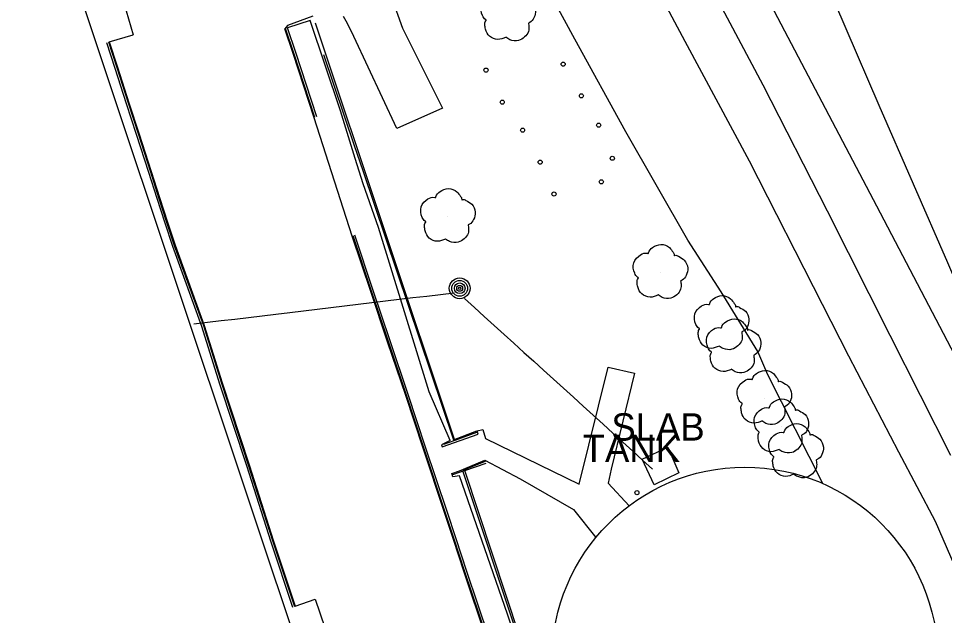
# Model space of a CAD drawing. Extents: x 368532 to 392481, y 10654822 to 10676899.
# Drawn here: x 378057 to 378226.5, y 10661773.5 to 10661882.8 of the extents above; entities that cross this region are included whole.
import ezdxf

# ---------------------------------------------------------------- set-up
doc = ezdxf.new("R2010")
doc.units = 0
for name, color, linetype in [('p_Catenary', 7, 'Continuous'), ('p_dtm retaining wall', 7, 'Continuous'), ('p_dtm sidewalk', 7, 'Continuous'), ('p_dtm slab', 7, 'Continuous'), ('p_railroad rr control', 7, 'Continuous'), ('p_road dirt road', 7, 'Continuous'), ('p_road general road feature', 7, 'Continuous'), ('p_structure building', 7, 'Continuous'), ('p_structure fence', 7, 'Continuous'), ('p_structure tank', 7, 'Continuous'), ('p_structure unidentified', 7, 'Continuous'), ('p_structure wall', 7, 'Continuous'), ('p_utility general pole', 7, 'Continuous'), ('p_veg tree', 7, 'Continuous')]:
    doc.layers.add(name, color=color, linetype=linetype)

msp = doc.modelspace()

# ---------------------------------------------------------------- linework, layer by layer
at = {"layer": 'p_Catenary'}
for points in [[(378089.08, 10661826.85), (378091.59, 10661827.16), (378094.1, 10661827.46), (378096.61, 10661827.76), (378099.11, 10661828.06), (378101.62, 10661828.36), (378104.13, 10661828.66), (378106.64, 10661828.96), (378109.15, 10661829.26), (378111.66, 10661829.56), (378114.17, 10661829.86), (378116.68, 10661830.16), (378119.19, 10661830.46), (378121.7, 10661830.76), (378124.2, 10661831.06), (378126.71, 10661831.37), (378129.22, 10661831.67), (378131.73, 10661831.97), (378134.24, 10661832.27), (378136.75, 10661832.57)], [(378138.65, 10661831.52), (378140.46, 10661829.88), (378142.27, 10661828.23), (378144.08, 10661826.59), (378145.9, 10661824.95), (378147.71, 10661823.31), (378149.52, 10661821.66), (378151.33, 10661820.02), (378153.14, 10661818.38), (378154.96, 10661816.73), (378156.77, 10661815.09), (378158.58, 10661813.45), (378160.39, 10661811.8), (378162.2, 10661810.16), (378164.02, 10661808.52), (378165.83, 10661806.88), (378167.64, 10661805.23), (378169.45, 10661803.59), (378171.27, 10661801.95), (378173.08, 10661800.3)]]:
    msp.add_lwpolyline(points, dxfattribs=at)
at = {"layer": 'p_dtm retaining wall'}
for p, q in [((378112.82, 10661876.14), (378118.46, 10661859.51)), ((378118.46, 10661859.51), (378120.04, 10661854.93)), ((378120.04, 10661854.93), (378136.63, 10661805.66)), ((378136.63, 10661805.66), (378140.93, 10661807.3)), ((378142.41, 10661801.67), (378138.29, 10661800.03)), ((378138.29, 10661800.03), (378162.71, 10661726.8))]:
    msp.add_line(p, q, dxfattribs=at)
at = {"layer": 'p_dtm sidewalk'}
for p, q in [((378110.41, 10661882.39), (378106.24, 10661881.05)), ((378115.96, 10661865.88), (378110.41, 10661882.39)), ((378118.62, 10661857.15), (378115.96, 10661865.88)), ((378120.11, 10661852.48), (378118.62, 10661857.15)), ((378122.92, 10661844.52), (378120.11, 10661852.48)), ((378132.21, 10661814.44), (378122.92, 10661844.52)), ((378159.64, 10661797.55), (378164.98, 10661818.96)), ((378164.98, 10661818.96), (378169.76, 10661817.84)), ((378169.76, 10661817.84), (378165.5, 10661800.29)), ((378136.01, 10661805.54), (378132.21, 10661814.44)), ((378134.59, 10661804.37), (378141.18, 10661806.71)), ((378140.95, 10661807.27), (378141.98, 10661807.57)), ((378141.18, 10661806.71), (378140.95, 10661807.27)), ((378141.98, 10661807.57), (378142.48, 10661805.88)), ((378136.01, 10661805.54), (378134.46, 10661804.72)), ((378134.46, 10661804.72), (378134.59, 10661804.37)), ((378142.48, 10661805.88), (378159.64, 10661797.55)), ((378137.74, 10661799.97), (378142.39, 10661801.95)), ((378142.39, 10661801.95), (378148.84, 10661798.52)), ((378136.34, 10661799.47), (378137.74, 10661799.97)), ((378165.5, 10661800.29), (378164.95, 10661797.73)), ((378136.51, 10661798.88), (378136.34, 10661799.47)), ((378137.74, 10661799.09), (378136.51, 10661798.88)), ((378146.51, 10661773.75), (378137.74, 10661799.09)), ((378148.84, 10661798.52), (378158.58, 10661792.9)), ((378164.95, 10661797.73), (378168.81, 10661793.6)), ((378158.58, 10661792.9), (378162.68, 10661787.75)), ((378160.31, 10661732.94), (378146.51, 10661773.75))]:
    msp.add_line(p, q, dxfattribs=at)
at = {"layer": 'p_dtm slab'}
for p, q in [((378171.17, 10661802.12), (378175.9, 10661804.29)), ((378175.9, 10661804.29), (378177.88, 10661799.61)), ((378173.35, 10661797.42), (378171.17, 10661802.12)), ((378177.88, 10661799.61), (378173.35, 10661797.42))]:
    msp.add_line(p, q, dxfattribs=at)
at = {"layer": 'p_railroad rr control'}
for points in [[(378178.34, 10661950.78), (378191.43, 10661920.61), (378202.41, 10661895), (378214.53, 10661866.9), (378227.06, 10661838.09), (378241.7, 10661804.03), (378250.06, 10661784.3), (378261.04, 10661759.22), (378271.72, 10661733.43)], [(378396.77, 10661445.07), (378380.11, 10661483.72), (378366.42, 10661516.07), (378352.16, 10661548.63), (378341.38, 10661573.39), (378329.69, 10661600.35), (378327.66, 10661605.36), (378310.38, 10661645.28), (378297.51, 10661675.14), (378281.09, 10661712.37), (378271.72, 10661733.43), (378251.42, 10661775.47), (378234.51, 10661809.47), (378214.12, 10661848.42), (378192.9, 10661888.86), (378170.23, 10661933.48)]]:
    msp.add_lwpolyline(points, dxfattribs=at)
at = {"layer": 'p_road dirt road'}
for p, q in [((378166.57, 10661902.11), (378178.99, 10661878.59)), ((378193.35, 10661870.57), (378182.86, 10661890.3)), ((378178.99, 10661878.59), (378190.79, 10661856.69)), ((378205.11, 10661847.47), (378193.35, 10661870.57)), ((378190.79, 10661856.69), (378204.11, 10661830.49)), ((378216.6, 10661824.73), (378205.11, 10661847.47)), ((378204.11, 10661830.49), (378208.97, 10661821.04)), ((378227.72, 10661802.76), (378216.6, 10661824.73)), ((378208.97, 10661821.04), (378218.09, 10661803.45)), ((378218.09, 10661803.45), (378224.84, 10661790.77)), ((378224.84, 10661790.77), (378239.32, 10661757.11))]:
    msp.add_line(p, q, dxfattribs=at)
at = {"layer": 'p_road general road feature'}
for p, q in [((378123.51, 10661891.58), (378127.28, 10661881)), ((378076.25, 10661885.65), (378078, 10661879.78)), ((378110.91, 10661883.18), (378106.26, 10661881.5)), ((378117.24, 10661881.82), (378116.48, 10661883.11)), ((378106.26, 10661881.5), (378105.76, 10661880.89)), ((378107.27, 10661876.36), (378105.76, 10661880.89)), ((378107.41, 10661876.41), (378105.9, 10661880.94)), ((378107.74, 10661876.52), (378106.24, 10661881.05)), ((378118.4, 10661879.47), (378117.24, 10661881.82)), ((378127.28, 10661881), (378134.63, 10661866.32)), ((378073.61, 10661878.5), (378078, 10661879.78)), ((378126.25, 10661862.63), (378118.4, 10661879.47)), ((378073.13, 10661878.35), (378074.64, 10661873.67)), ((378073.46, 10661878.46), (378074.98, 10661873.77)), ((378073.61, 10661878.5), (378075.12, 10661873.82)), ((378111.11, 10661864.59), (378107.27, 10661876.36)), ((378111.26, 10661864.63), (378107.41, 10661876.41)), ((378111.59, 10661864.74), (378107.74, 10661876.52)), ((378074.64, 10661873.67), (378076.72, 10661867.2)), ((378074.98, 10661873.77), (378077.06, 10661867.3)), ((378075.12, 10661873.82), (378077.2, 10661867.35)), ((378077.2, 10661867.35), (378079.02, 10661861.75)), ((378076.72, 10661867.2), (378078.54, 10661861.6)), ((378077.06, 10661867.3), (378078.88, 10661861.7)), ((378134.63, 10661866.32), (378126.25, 10661862.63)), ((378118.11, 10661842.92), (378111.11, 10661864.59)), ((378078.54, 10661861.6), (378080.79, 10661854.61)), ((378078.88, 10661861.7), (378081.13, 10661854.71)), ((378079.02, 10661861.75), (378081.27, 10661854.76)), ((378080.79, 10661854.61), (378082.31, 10661849.87)), ((378081.13, 10661854.71), (378082.65, 10661849.97)), ((378081.27, 10661854.76), (378082.79, 10661850.02)), ((378082.31, 10661849.87), (378083.77, 10661845.35)), ((378082.65, 10661849.97), (378084.11, 10661845.46)), ((378082.79, 10661850.02), (378084.25, 10661845.51)), ((378083.77, 10661845.35), (378085.19, 10661841.1)), ((378084.11, 10661845.46), (378085.52, 10661841.21)), ((378084.25, 10661845.51), (378085.66, 10661841.26)), ((378121.47, 10661832.81), (378118.11, 10661842.92)), ((378121.61, 10661832.86), (378118.25, 10661842.97)), ((378121.94, 10661832.97), (378118.59, 10661843.08)), ((378085.19, 10661841.1), (378090.51, 10661826.44)), ((378085.52, 10661841.21), (378090.85, 10661826.55)), ((378085.66, 10661841.26), (378090.99, 10661826.59)), ((378124.57, 10661823.6), (378121.47, 10661832.81)), ((378124.71, 10661823.65), (378121.61, 10661832.86)), ((378125.04, 10661823.76), (378121.94, 10661832.97)), ((378090.51, 10661826.44), (378093.8, 10661815.9)), ((378090.85, 10661826.55), (378094.14, 10661816)), ((378090.99, 10661826.59), (378094.28, 10661816.05)), ((378127.89, 10661813.77), (378124.57, 10661823.6)), ((378128.03, 10661813.82), (378124.71, 10661823.65)), ((378128.36, 10661813.93), (378125.04, 10661823.76)), ((378093.8, 10661815.9), (378098.73, 10661800.95)), ((378094.14, 10661816), (378099.07, 10661801.05)), ((378094.28, 10661816.05), (378099.21, 10661801.1)), ((378131.06, 10661804.13), (378127.89, 10661813.77)), ((378131.2, 10661804.18), (378128.03, 10661813.82)), ((378131.53, 10661804.29), (378128.36, 10661813.93)), ((378134.98, 10661792.36), (378131.06, 10661804.13)), ((378135.12, 10661792.41), (378131.2, 10661804.18)), ((378135.45, 10661792.52), (378131.53, 10661804.29)), ((378098.73, 10661800.95), (378103.21, 10661786.96)), ((378099.07, 10661801.05), (378103.55, 10661787.07)), ((378099.21, 10661801.1), (378103.69, 10661787.12)), ((378136.64, 10661787.4), (378134.98, 10661792.36)), ((378136.78, 10661787.45), (378135.12, 10661792.41)), ((378137.11, 10661787.56), (378135.45, 10661792.52)), ((378103.21, 10661786.96), (378107.18, 10661775.03)), ((378103.55, 10661787.07), (378107.51, 10661775.14)), ((378103.69, 10661787.12), (378107.65, 10661775.19)), ((378138.6, 10661781.42), (378136.64, 10661787.4)), ((378138.74, 10661781.47), (378136.78, 10661787.45)), ((378139.07, 10661781.58), (378137.11, 10661787.56)), ((378143.06, 10661768.15), (378138.6, 10661781.42)), ((378143.2, 10661768.2), (378138.74, 10661781.47)), ((378143.53, 10661768.31), (378139.07, 10661781.58)), ((378107.65, 10661775.19), (378111.28, 10661776.47)), ((378111.28, 10661776.47), (378113.06, 10661771.3))]:
    msp.add_line(p, q, dxfattribs=at)
at = {"layer": 'p_structure building'}
msp.add_lwpolyline([(378052.62, 10661727.31), (377986.38, 10661926.41), (377988.45, 10661927.06), (377985.51, 10661936.49), (377997.79, 10661940.21), (377982.95, 10661985.03), (377975.89, 10661982.54), (377969.14, 10662002.58), (377976.38, 10662004.94), (377960.9, 10662050.64), (377994.45, 10662061.35), (377999.14, 10662046.19), (378010.84, 10662050.18), (378016.98, 10662031.86), (378014.16, 10662030.76), (378016.86, 10662022.62), (378020.3, 10662023.97), (378025.36, 10662010.1), (378021.32, 10662008.46), (378042.6, 10661944.55), (378048.38, 10661946.39), (378110.47, 10661760.67), (378108.49, 10661759.98), (378112.85, 10661746.99)], close=True, dxfattribs=at)
at = {"layer": 'p_structure fence'}
for p, q in [((378158.86, 10661878.99), (378150.43, 10661894.47)), ((378168.21, 10661862), (378158.86, 10661878.99)), ((378179.51, 10661842.18), (378168.21, 10661862)), ((378185.63, 10661832.74), (378179.51, 10661842.18)), ((378192.36, 10661821.82), (378185.63, 10661832.74)), ((378194.18, 10661817.52), (378192.36, 10661821.82)), ((378204.27, 10661797.63), (378194.18, 10661817.52))]:
    msp.add_line(p, q, dxfattribs=at)
at = {"layer": 'p_structure tank'}
msp.add_circle((378189.99, 10661765.3), 35.35, dxfattribs=at)
at = {"layer": 'p_structure unidentified'}
for centre in [(378156.72, 10661874.4), (378142.58, 10661873.31), (378145.56, 10661867.44), (378160.05, 10661868.6), (378149.29, 10661862.32), (378163.21, 10661863.24), (378165.71, 10661857.18), (378152.51, 10661856.46), (378163.71, 10661852.87), (378155.04, 10661850.63), (378170.22, 10661795.98)]:
    msp.add_circle(centre, 0.375, dxfattribs=at)
at = {"layer": 'p_structure wall'}
for p, q in [((378136.86, 10661805.52), (378111.34, 10661881.88)), ((378140.86, 10661806.97), (378136.86, 10661805.52)), ((378136.86, 10661805.52), (378134.79, 10661804.8)), ((378138.7, 10661800.02), (378142.63, 10661801.37)), ((378138.7, 10661800.02), (378136.48, 10661799.24)), ((378164.97, 10661720.7), (378138.7, 10661800.02))]:
    msp.add_line(p, q, dxfattribs=at)
at = {"layer": 'p_utility general pole'}
for radius in [1.9, 1.44, 0.973, 0.539, 0.192]:
    msp.add_circle((378137.77, 10661833.38), radius, dxfattribs=at)
at = {"layer": 'p_veg tree'}
for p, q in [((378135.57, 10661846.53), (378135.57, 10661846.53)), ((378174.48, 10661836.3), (378174.48, 10661836.3)), ((378185.68, 10661826.95), (378185.68, 10661826.95)), ((378187.88, 10661822.7), (378187.88, 10661822.7)), ((378193.51, 10661813.25), (378193.51, 10661813.25)), ((378196.62, 10661808.04), (378196.62, 10661808.04)), ((378199.31, 10661803.52), (378199.31, 10661803.52))]:
    msp.add_line(p, q, dxfattribs=at)
for points in [[(378146.25, 10661879.31), (378144.75, 10661878.91), (378143.25, 10661879.5), (378142.5, 10661880.81), (378142.38, 10661881.65), (378142.55, 10661882.33), (378142.62, 10661882.47), (378142.54, 10661882.54), (378141.94, 10661883.29), (378141.77, 10661885.21), (378143.01, 10661886.67), (378144.28, 10661886.93), (378144.43, 10661886.93), (378144.48, 10661887.04), (378145.22, 10661888), (378146.74, 10661888.55), (378148.31, 10661887.98), (378148.98, 10661887.12), (378149.19, 10661886.61), (378149.2, 10661886.5), (378149.3, 10661886.53), (378149.96, 10661886.4), (378151.02, 10661885.69), (378151.66, 10661884.25), (378151.37, 10661882.89), (378150.62, 10661882.03), (378150.39, 10661881.91), (378150.35, 10661881.85), (378150.36, 10661881.78), (378150.43, 10661881.33), (378150.35, 10661880.36), (378149.65, 10661879.37), (378148.56, 10661878.74), (378146.96, 10661878.87), (378146.23, 10661879.31)], [(378135.2, 10661842.38), (378133.7, 10661841.98), (378132.2, 10661842.57), (378131.45, 10661843.88), (378131.33, 10661844.72), (378131.5, 10661845.4), (378131.57, 10661845.54), (378131.49, 10661845.61), (378130.89, 10661846.36), (378130.72, 10661848.28), (378131.96, 10661849.74), (378133.23, 10661850), (378133.38, 10661850), (378133.43, 10661850.11), (378134.17, 10661851.07), (378135.69, 10661851.62), (378137.26, 10661851.05), (378137.93, 10661850.19), (378138.14, 10661849.68), (378138.15, 10661849.57), (378138.25, 10661849.6), (378138.91, 10661849.47), (378139.97, 10661848.76), (378140.61, 10661847.32), (378140.32, 10661845.96), (378139.57, 10661845.11), (378139.34, 10661844.98), (378139.3, 10661844.92), (378139.31, 10661844.85), (378139.38, 10661844.4), (378139.3, 10661843.43), (378138.6, 10661842.44), (378137.51, 10661841.81), (378135.91, 10661841.94), (378135.18, 10661842.39)], [(378174.12, 10661832.16), (378172.62, 10661831.75), (378171.12, 10661832.35), (378170.37, 10661833.65), (378170.25, 10661834.49), (378170.42, 10661835.18), (378170.49, 10661835.31), (378170.41, 10661835.38), (378169.81, 10661836.13), (378169.64, 10661838.06), (378170.88, 10661839.51), (378172.15, 10661839.78), (378172.3, 10661839.77), (378172.35, 10661839.88), (378173.09, 10661840.85), (378174.61, 10661841.4), (378176.18, 10661840.82), (378176.85, 10661839.97), (378177.05, 10661839.46), (378177.07, 10661839.34), (378177.17, 10661839.38), (378177.83, 10661839.24), (378178.89, 10661838.53), (378179.52, 10661837.09), (378179.24, 10661835.73), (378178.49, 10661834.88), (378178.26, 10661834.75), (378178.22, 10661834.69), (378178.23, 10661834.63), (378178.29, 10661834.18), (378178.22, 10661833.2), (378177.52, 10661832.21), (378176.43, 10661831.58), (378174.83, 10661831.71), (378174.1, 10661832.16)], [(378185.31, 10661822.8), (378183.81, 10661822.39), (378182.31, 10661822.99), (378181.56, 10661824.29), (378181.45, 10661825.14), (378181.62, 10661825.82), (378181.69, 10661825.95), (378181.6, 10661826.03), (378181.01, 10661826.78), (378180.83, 10661828.7), (378182.07, 10661830.15), (378183.35, 10661830.42), (378183.5, 10661830.41), (378183.54, 10661830.52), (378184.28, 10661831.49), (378185.8, 10661832.04), (378187.37, 10661831.47), (378188.05, 10661830.61), (378188.25, 10661830.1), (378188.26, 10661829.98), (378188.36, 10661830.02), (378189.02, 10661829.88), (378190.09, 10661829.17), (378190.72, 10661827.73), (378190.44, 10661826.37), (378189.68, 10661825.52), (378189.45, 10661825.39), (378189.42, 10661825.33), (378189.42, 10661825.27), (378189.49, 10661824.82), (378189.41, 10661823.85), (378188.71, 10661822.86), (378187.62, 10661822.22), (378186.03, 10661822.35), (378185.29, 10661822.8)], [(378187.51, 10661818.55), (378186.01, 10661818.15), (378184.51, 10661818.74), (378183.76, 10661820.05), (378183.65, 10661820.89), (378183.82, 10661821.57), (378183.89, 10661821.71), (378183.8, 10661821.78), (378183.21, 10661822.53), (378183.03, 10661824.45), (378184.27, 10661825.91), (378185.55, 10661826.17), (378185.7, 10661826.17), (378185.74, 10661826.28), (378186.48, 10661827.24), (378188, 10661827.79), (378189.57, 10661827.22), (378190.25, 10661826.36), (378190.45, 10661825.85), (378190.46, 10661825.74), (378190.56, 10661825.77), (378191.22, 10661825.64), (378192.29, 10661824.93), (378192.92, 10661823.49), (378192.64, 10661822.13), (378191.88, 10661821.28), (378191.65, 10661821.15), (378191.62, 10661821.09), (378191.62, 10661821.02), (378191.69, 10661820.57), (378191.61, 10661819.6), (378190.91, 10661818.61), (378189.82, 10661817.98), (378188.23, 10661818.11), (378187.49, 10661818.56)], [(378193.14, 10661809.1), (378191.64, 10661808.7), (378190.14, 10661809.3), (378189.39, 10661810.6), (378189.27, 10661811.44), (378189.44, 10661812.12), (378189.51, 10661812.26), (378189.43, 10661812.33), (378188.83, 10661813.08), (378188.66, 10661815), (378189.9, 10661816.46), (378191.18, 10661816.73), (378191.32, 10661816.72), (378191.37, 10661816.83), (378192.11, 10661817.8), (378193.63, 10661818.34), (378195.2, 10661817.77), (378195.87, 10661816.92), (378196.08, 10661816.41), (378196.09, 10661816.29), (378196.19, 10661816.32), (378196.85, 10661816.19), (378197.91, 10661815.48), (378198.55, 10661814.04), (378198.26, 10661812.68), (378197.51, 10661811.83), (378197.28, 10661811.7), (378197.24, 10661811.64), (378197.25, 10661811.58), (378197.32, 10661811.13), (378197.24, 10661810.15), (378196.54, 10661809.16), (378195.45, 10661808.53), (378193.85, 10661808.66), (378193.12, 10661809.11)], [(378196.26, 10661803.89), (378194.75, 10661803.48), (378193.26, 10661804.08), (378192.5, 10661805.38), (378192.39, 10661806.23), (378192.56, 10661806.91), (378192.63, 10661807.04), (378192.54, 10661807.12), (378191.95, 10661807.87), (378191.77, 10661809.79), (378193.01, 10661811.24), (378194.29, 10661811.51), (378194.44, 10661811.5), (378194.48, 10661811.61), (378195.22, 10661812.58), (378196.74, 10661813.13), (378198.31, 10661812.56), (378198.99, 10661811.7), (378199.19, 10661811.19), (378199.2, 10661811.07), (378199.3, 10661811.11), (378199.96, 10661810.97), (378201.03, 10661810.27), (378201.66, 10661808.82), (378201.38, 10661807.46), (378200.62, 10661806.61), (378200.39, 10661806.48), (378200.36, 10661806.42), (378200.37, 10661806.36), (378200.43, 10661805.91), (378200.35, 10661804.94), (378199.65, 10661803.95), (378198.56, 10661803.31), (378196.97, 10661803.44), (378196.23, 10661803.89)], [(378198.94, 10661799.37), (378197.44, 10661798.96), (378195.94, 10661799.56), (378195.19, 10661800.86), (378195.07, 10661801.71), (378195.24, 10661802.39), (378195.31, 10661802.52), (378195.23, 10661802.6), (378194.63, 10661803.35), (378194.46, 10661805.27), (378195.7, 10661806.73), (378196.98, 10661806.99), (378197.12, 10661806.98), (378197.17, 10661807.1), (378197.91, 10661808.06), (378199.43, 10661808.61), (378201, 10661808.04), (378201.67, 10661807.18), (378201.88, 10661806.67), (378201.89, 10661806.56), (378201.99, 10661806.59), (378202.65, 10661806.46), (378203.72, 10661805.75), (378204.35, 10661804.31), (378204.07, 10661802.94), (378203.31, 10661802.09), (378203.08, 10661801.96), (378203.04, 10661801.9), (378203.05, 10661801.84), (378203.12, 10661801.39), (378203.04, 10661800.42), (378202.34, 10661799.43), (378201.25, 10661798.79), (378199.65, 10661798.92), (378198.92, 10661799.37)]]:
    msp.add_spline(points, degree=3, dxfattribs=at)

# ---------------------------------------------------------------- texts
at = {"layer": 'p_dtm slab'}
msp.add_text(' SLAB', height=5, dxfattribs=at).set_placement((378163.67, 10661805.51))
at = {"layer": 'p_structure tank'}
msp.add_text(' TANK', height=5, dxfattribs=at).set_placement((378158.43, 10661801.59))

doc.saveas('drawing.dxf')
